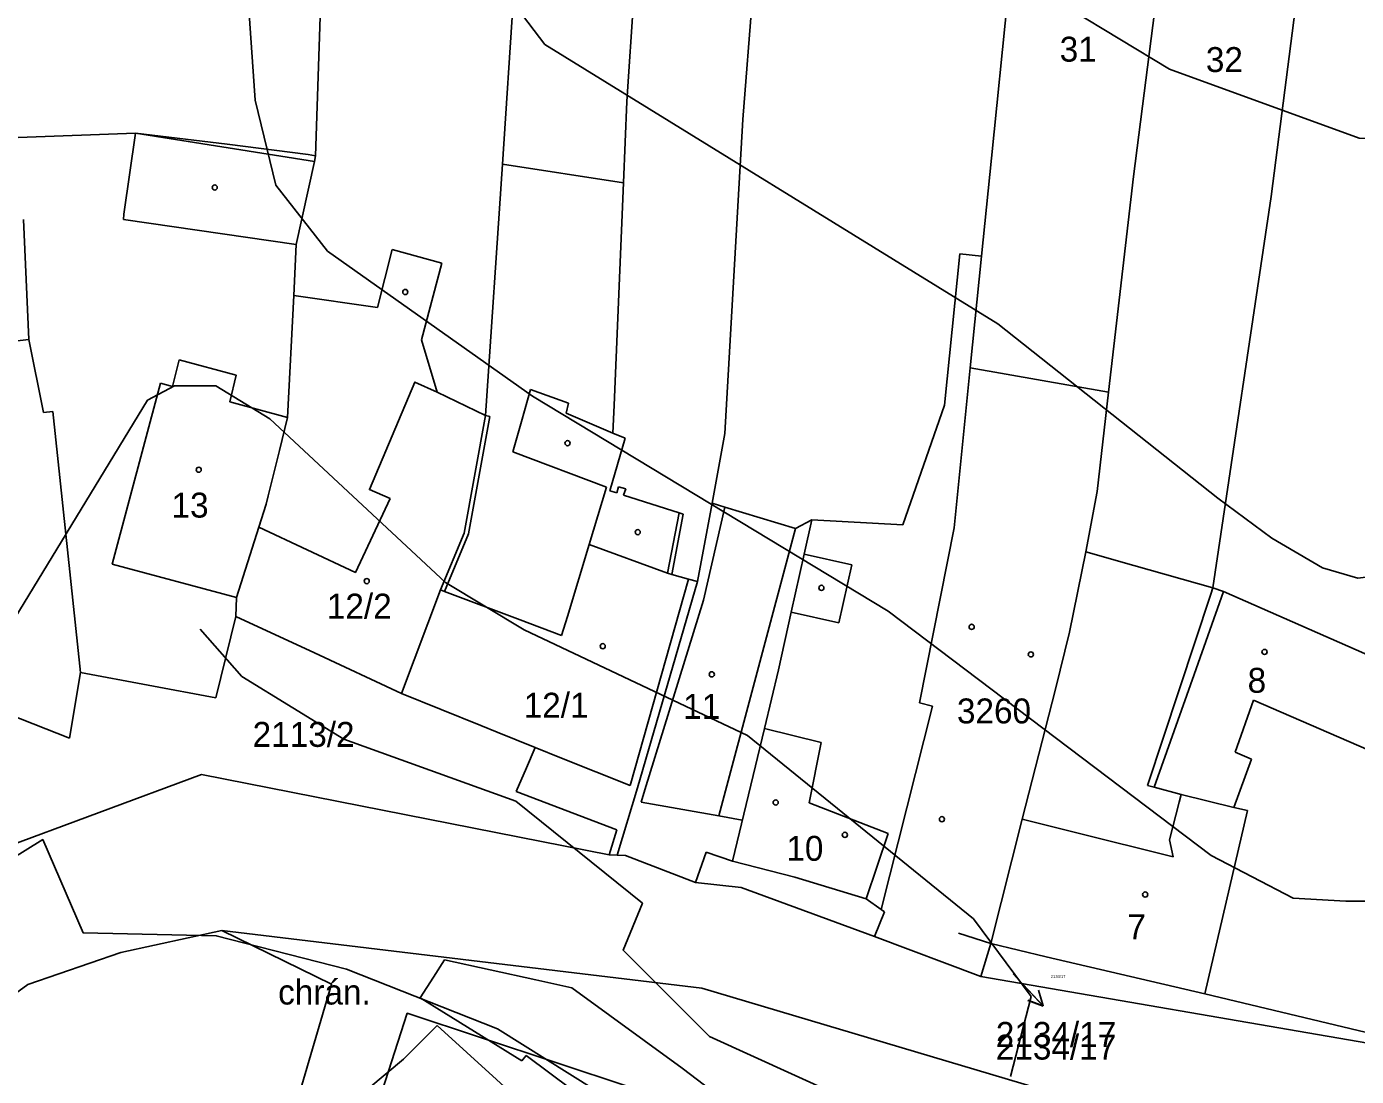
# Model space of a CAD drawing. Extents: x -555860 to -552701, y -1187050 to -1182291.
# Drawn here: x -554286.6 to -554195.9, y -1184343.9 to -1184272.3 of the extents above; entities that cross this region are included whole.
import ezdxf

# ---------------------------------------------------------------- set-up
doc = ezdxf.new("R2010")
doc.units = 0
for name, color, linetype in [('CYKLISTI_stav', 7, 'Continuous'), ('LEG_2b', 7, 'Continuous'), ('Level 16', 7, 'Continuous'), ('Level 25', 7, 'Continuous'), ('Level 40', 7, 'Continuous'), ('Level 41', 7, 'Continuous'), ('navrh_BV', 7, 'Continuous'), ('Poz předměty', 7, 'Continuous'), ('stav_BV', 7, 'Continuous')]:
    doc.layers.add(name, color=color, linetype=linetype)

msp = doc.modelspace()

# ---------------------------------------------------------------- linework, layer by layer
at = {"layer": 'CYKLISTI_stav'}
for p, q in [((-554279.93, -1184285.1), (-554279.13, -1184279.58)), ((-554279.13, -1184279.58), (-554266.94, -1184281.51)), ((-554279.95, -1184285.48), (-554279.93, -1184285.1)), ((-554268.18, -1184287.18), (-554279.95, -1184285.48)), ((-554288.66, -1184293.92), (-554286.41, -1184293.66)), ((-554276.61, -1184296.86), (-554276.16, -1184295.04)), ((-554276.16, -1184295.04), (-554272.27, -1184296.08)), ((-554280.74, -1184308.98), (-554277.43, -1184296.64)), ((-554277.43, -1184296.64), (-554276.61, -1184296.86)), ((-554272.27, -1184296.08), (-554272.71, -1184297.91)), ((-554252.19, -1184297.08), (-554252.81, -1184299.25)), ((-554249.61, -1184298), (-554252.19, -1184297.08)), ((-554272.71, -1184297.91), (-554268.76, -1184298.98)), ((-554249.77, -1184298.68), (-554249.61, -1184298)), ((-554246.57, -1184300.04), (-554249.77, -1184298.68)), ((-554256.72, -1184306.86), (-554255.26, -1184298.84)), ((-554252.81, -1184299.25), (-554253.4, -1184301.31)), ((-554253.4, -1184301.31), (-554247.01, -1184303.73)), ((-554247.01, -1184303.73), (-554248.19, -1184307.63)), ((-554240.4, -1184311.43), (-554238.93, -1184305.09)), ((-554242.84, -1184309.6), (-554242.05, -1184305.48)), ((-554258.33, -1184310.73), (-554256.72, -1184306.86)), ((-554234.12, -1184306.54), (-554239.35, -1184326.16)), ((-554248.19, -1184307.63), (-554249.68, -1184312.55)), ((-554248.19, -1184307.63), (-554242.84, -1184309.6)), ((-554233.53, -1184308.3), (-554230.27, -1184309.02)), ((-554272.24, -1184311.26), (-554280.74, -1184308.98)), ((-554242.55, -1184309.68), (-554242.84, -1184309.6)), ((-554230.27, -1184309.02), (-554231.15, -1184312.98)), ((-554245.39, -1184324.09), (-554241.42, -1184310)), ((-554252.9, -1184312.79), (-554258.05, -1184310.84)), ((-554244.4, -1184324.37), (-554240.4, -1184311.43)), ((-554206.91, -1184316.51), (-554204.91, -1184310.85)), ((-554231.15, -1184312.98), (-554234.41, -1184312.26)), ((-554250.08, -1184313.85), (-554252.9, -1184312.79)), ((-554249.68, -1184312.55), (-554250.08, -1184313.85)), ((-554209.64, -1184324.19), (-554206.91, -1184316.51)), ((-554204.11, -1184321.81), (-554202.87, -1184318.27)), ((-554202.87, -1184318.27), (-554193.33, -1184322.41)), ((-554236.24, -1184320.2), (-554232.37, -1184321.14)), ((-554232.37, -1184321.14), (-554233.18, -1184325.26)), ((-554250.07, -1184322.21), (-554251.87, -1184321.49)), ((-554250.07, -1184322.21), (-554245.39, -1184324.09)), ((-554204.21, -1184325.57), (-554203, -1184322.29)), ((-554203, -1184322.29), (-554204.11, -1184321.81)), ((-554244.65, -1184325.22), (-554244.4, -1184324.37)), ((-554207.81, -1184324.69), (-554207.94, -1184325.21)), ((-554239.35, -1184326.16), (-554244.65, -1184325.22)), ((-554233.18, -1184325.26), (-554227.79, -1184327.35)), ((-554207.94, -1184325.21), (-554208.59, -1184327.78)), ((-554215.02, -1184327.28), (-554218.65, -1184326.38)), ((-554227.79, -1184327.35), (-554229.29, -1184331.81)), ((-554208.36, -1184328.94), (-554215.02, -1184327.28)), ((-554208.59, -1184327.78), (-554208.36, -1184328.94)), ((-554234.17, -1184330.33), (-554238.42, -1184329.24)), ((-554229.29, -1184331.81), (-554234.17, -1184330.33))]:
    msp.add_line(p, q, dxfattribs=at)
for points in [[(-554258.55, -1184297.26), (-554260.09, -1184296.56), (-554263.18, -1184303.9), (-554261.77, -1184304.5)], [(-554261.77, -1184304.5), (-554264.14, -1184309.54), (-554270.72, -1184306.45)]]:
    msp.add_lwpolyline(points, dxfattribs=at)
at = {"layer": 'Level 16'}
for p, q in [((-554219.269, -1184336.931), (-554217.213, -1184339.115)), ((-554217.213, -1184339.115), (-554217.534, -1184338.044)), ((-554217.213, -1184339.115), (-554218.262, -1184338.73))]:
    msp.add_line(p, q, dxfattribs=at)
at = {"layer": 'Level 25'}
for centre in [(-554273.737, -1184283.289), (-554260.737, -1184290.419), (-554249.667, -1184300.729), (-554274.827, -1184302.539), (-554244.877, -1184306.799), (-554263.367, -1184310.139), (-554232.347, -1184310.599), (-554222.097, -1184313.259), (-554247.267, -1184314.579), (-554218.057, -1184315.139), (-554202.117, -1184314.969), (-554239.827, -1184316.499), (-554235.467, -1184325.239), (-554224.127, -1184326.379), (-554230.747, -1184327.449), (-554210.257, -1184331.519)]:
    msp.add_circle(centre, 0.175, dxfattribs=at)
at = {"layer": 'Level 40'}
for points in [[(-554257.705, -1184231.474), (-554248.961, -1184244.32), (-554234.285, -1184257.586), (-554215.375, -1184271.133), (-554208.601, -1184275.225), (-554195.665, -1184279.934), (-554182.398, -1184280.276), (-554173.065, -1184276.997)], [(-554293.19, -1184332.553), (-554285.468, -1184327.774), (-554282.706, -1184334.137), (-554273.628, -1184334.325), (-554264.736, -1184336.606), (-554254.442, -1184340.675), (-554242.873, -1184347.924), (-554226.1, -1184354.956), (-554221.584, -1184357.777), (-554215.516, -1184363.282), (-554214.081, -1184366.478), (-554213.399, -1184370.478), (-554213.399, -1184372.735), (-554215.093, -1184380.075), (-554218.762, -1184389.671), (-554221.584, -1184399.267), (-554222.431, -1184404.065), (-554222.804, -1184408.967), (-554221.866, -1184413.66), (-554220.037, -1184416.607), (-554216.08, -1184420.01), (-554206.428, -1184422.254), (-554203.644, -1184423.097)]]:
    msp.add_lwpolyline(points, dxfattribs=at)
at = {"layer": 'Level 41'}
for points in [[(-554170.722, -1184288.434), (-554177.98, -1184299.04), (-554182.181, -1184304.744), (-554187.412, -1184308.45), (-554191.293, -1184309.4), (-554195.76, -1184309.94), (-554198.159, -1184309.23), (-554201.609, -1184307.2), (-554205.293, -1184304.487), (-554220.314, -1184292.581), (-554251.219, -1184273.532), (-554256.158, -1184267.04), (-554261.25, -1184257.953), (-554268.576, -1184231.902), (-554271.681, -1184225.269), (-554276.985, -1184219.21)], [(-554143.406, -1184395.456), (-554151.308, -1184389.246), (-554156.953, -1184382.332), (-554166.336, -1184339.465), (-554171.93, -1184328.396), (-554175.067, -1184325.931), (-554184.927, -1184323.69), (-554192.322, -1184331.981), (-554196.579, -1184331.98), (-554200.164, -1184331.757), (-554205.767, -1184328.844), (-554227.793, -1184312.197), (-554252.065, -1184297.52), (-554266.036, -1184287.642), (-554269.564, -1184283.128), (-554270.975, -1184277.342), (-554271.398, -1184271.132), (-554274.079, -1184256.456), (-554277.171, -1184249.991)], [(-554292.935, -1184321.785), (-554278.313, -1184297.803), (-554276.478, -1184296.816), (-554273.656, -1184296.816), (-554269.987, -1184299.073), (-554257.992, -1184310.222), (-554252.63, -1184313.468), (-554237.389, -1184320.664), (-554221.974, -1184333.166), (-554218.048, -1184338.468), (-554219.445, -1184343.918)], [(-554186.734, -1184419.357), (-554197.312, -1184412.955), (-554201.263, -1184408.863), (-554204.65, -1184404.347), (-554206.908, -1184397.573), (-554208.037, -1184390.8), (-554208.178, -1184384.026), (-554206.908, -1184372.736), (-554206.908, -1184365.963), (-554208.178, -1184359.189), (-554213.386, -1184352.484), (-554222.349, -1184348.675), (-554228.542, -1184346.404), (-554239.975, -1184341.206), (-554245.878, -1184335.302), (-554244.564, -1184332.109), (-554253.192, -1184325.138), (-554264.919, -1184320.91), (-554271.884, -1184316.64), (-554274.726, -1184313.417)]]:
    msp.add_lwpolyline(points, dxfattribs=at)
at = {"layer": 'navrh_BV'}
for p, q in [((-554245.62, -1184277.42), (-554242.91, -1184237.42)), ((-554237.71, -1184278.66), (-554234.54, -1184237.86)), ((-554220.75, -1184281.28), (-554217.86, -1184253.07)), ((-554254.11, -1184281.69), (-554252.3, -1184254.62)), ((-554207.51, -1184255), (-554211.06, -1184282.53)), ((-554201.66, -1184283.9), (-554198.2, -1184256.75)), ((-554266.86, -1184281.14), (-554266.35, -1184266.13)), ((-554245.85, -1184282.97), (-554245.62, -1184277.42)), ((-554238.03, -1184284.17), (-554237.71, -1184278.66)), ((-554287.15, -1184279.89), (-554279.13, -1184279.58)), ((-554279.13, -1184279.58), (-554272.89, -1184280.33)), ((-554272.89, -1184280.33), (-554267.37, -1184281.05)), ((-554268.18, -1184287.18), (-554266.94, -1184281.51)), ((-554267.37, -1184281.05), (-554266.86, -1184281.14)), ((-554266.94, -1184281.51), (-554266.86, -1184281.14)), ((-554221.43, -1184287.97), (-554220.75, -1184281.28)), ((-554255.26, -1184298.84), (-554254.11, -1184281.69)), ((-554254.11, -1184281.69), (-554245.85, -1184282.97)), ((-554246.49, -1184298.14), (-554245.85, -1184282.97)), ((-554211.06, -1184282.53), (-554212.76, -1184297.26)), ((-554238.94, -1184300.08), (-554238.03, -1184284.17)), ((-554205.65, -1184310.59), (-554201.66, -1184283.9)), ((-554286.78, -1184285.47), (-554286.41, -1184293.66)), ((-554268.35, -1184290.66), (-554268.18, -1184287.18)), ((-554261.63, -1184287.51), (-554262.63, -1184291.48)), ((-554258.24, -1184288.45), (-554261.63, -1184287.51)), ((-554223.96, -1184298.13), (-554222.91, -1184287.82)), ((-554222.91, -1184287.82), (-554221.43, -1184287.97)), ((-554259.64, -1184293.69), (-554258.24, -1184288.45)), ((-554222.2, -1184295.59), (-554221.43, -1184287.97)), ((-554268.76, -1184298.98), (-554268.35, -1184290.66)), ((-554262.63, -1184291.48), (-554268.35, -1184290.66)), ((-554286.41, -1184293.66), (-554285.42, -1184298.63)), ((-554258.55, -1184297.26), (-554259.64, -1184293.69)), ((-554223.3, -1184306.5), (-554222.2, -1184295.59)), ((-554222.2, -1184295.59), (-554212.76, -1184297.26)), ((-554255.26, -1184298.84), (-554258.55, -1184297.26)), ((-554212.76, -1184297.26), (-554213.53, -1184304.03)), ((-554285.42, -1184298.63), (-554284.77, -1184298.56)), ((-554284.77, -1184298.56), (-554282.9, -1184316.37)), ((-554246.57, -1184300.04), (-554246.49, -1184298.14)), ((-554226.8, -1184306.31), (-554223.96, -1184298.13)), ((-554269.32, -1184301.24), (-554268.76, -1184298.98)), ((-554256.42, -1184306.91), (-554254.97, -1184298.9)), ((-554254.97, -1184298.9), (-554255.26, -1184298.84)), ((-554246.78, -1184303.97), (-554245.74, -1184300.39)), ((-554245.74, -1184300.39), (-554246.57, -1184300.04)), ((-554239.81, -1184304.82), (-554238.94, -1184300.08)), ((-554270.09, -1184304.32), (-554269.32, -1184301.24)), ((-554246.31, -1184304.12), (-554246.78, -1184303.97)), ((-554246.18, -1184303.7), (-554246.31, -1184304.12)), ((-554245.7, -1184303.85), (-554246.18, -1184303.7)), ((-554245.84, -1184304.27), (-554245.7, -1184303.85)), ((-554213.53, -1184304.03), (-554214.31, -1184308.15)), ((-554270.72, -1184306.45), (-554270.23, -1184304.89)), ((-554270.23, -1184304.89), (-554270.09, -1184304.32)), ((-554242.05, -1184305.48), (-554245.84, -1184304.27)), ((-554240.8, -1184310.17), (-554239.81, -1184304.82)), ((-554238.93, -1184305.09), (-554239.81, -1184304.82)), ((-554234.12, -1184306.54), (-554238.93, -1184305.09)), ((-554242.55, -1184309.68), (-554241.77, -1184305.57)), ((-554241.77, -1184305.57), (-554242.05, -1184305.48)), ((-554233.01, -1184305.96), (-554234.12, -1184306.54)), ((-554233.01, -1184305.96), (-554233.53, -1184308.3)), ((-554233.01, -1184305.96), (-554226.8, -1184306.31)), ((-554272.24, -1184311.26), (-554270.72, -1184306.45)), ((-554258.05, -1184310.84), (-554256.42, -1184306.91)), ((-554225.65, -1184318.44), (-554223.3, -1184306.5)), ((-554233.53, -1184308.3), (-554234.41, -1184312.26)), ((-554215.42, -1184313.63), (-554214.31, -1184308.15)), ((-554214.31, -1184308.15), (-554211.04, -1184309.07)), ((-554241.42, -1184310), (-554242.55, -1184309.68)), ((-554211.04, -1184309.07), (-554205.65, -1184310.59)), ((-554244.9, -1184324.23), (-554240.8, -1184310.17)), ((-554240.8, -1184310.17), (-554241.42, -1184310)), ((-554205.79, -1184311.02), (-554205.65, -1184310.59)), ((-554205.65, -1184310.59), (-554204.91, -1184310.85)), ((-554272.29, -1184312.56), (-554272.24, -1184311.26)), ((-554261, -1184317.81), (-554258.33, -1184310.73)), ((-554258.33, -1184310.73), (-554258.05, -1184310.84)), ((-554210.11, -1184324.08), (-554205.79, -1184311.02)), ((-554204.91, -1184310.85), (-554191.7, -1184316.67)), ((-554234.41, -1184312.26), (-554235.28, -1184316.18)), ((-554273.66, -1184318.09), (-554272.29, -1184312.56)), ((-554272.29, -1184312.56), (-554266.93, -1184315.04)), ((-554215.42, -1184313.63), (-554216.37, -1184317.52)), ((-554266.93, -1184315.04), (-554261, -1184317.81)), ((-554282.9, -1184316.37), (-554283.64, -1184320.85)), ((-554282.9, -1184316.37), (-554273.66, -1184318.09)), ((-554235.28, -1184316.18), (-554236.24, -1184320.2)), ((-554283.64, -1184320.85), (-554291.39, -1184317.81)), ((-554261, -1184317.81), (-554255.58, -1184319.99)), ((-554218.65, -1184326.38), (-554216.37, -1184317.52)), ((-554228.26, -1184332.53), (-554224.78, -1184318.68)), ((-554224.78, -1184318.68), (-554225.65, -1184318.44)), ((-554255.58, -1184319.99), (-554254.47, -1184320.44)), ((-554254.47, -1184320.44), (-554251.87, -1184321.49)), ((-554236.24, -1184320.2), (-554238.42, -1184329.24)), ((-554251.87, -1184321.49), (-554252.47, -1184322.88)), ((-554252.47, -1184322.88), (-554253.17, -1184324.49)), ((-554297.65, -1184331.86), (-554274.63, -1184323.33)), ((-554274.63, -1184323.33), (-554246.83, -1184328.82)), ((-554209.64, -1184324.19), (-554210.11, -1184324.08)), ((-554207.81, -1184324.69), (-554209.64, -1184324.19)), ((-554253.17, -1184324.49), (-554246.31, -1184327.1)), ((-554246.27, -1184328.83), (-554244.9, -1184324.23)), ((-554204.21, -1184325.57), (-554207.81, -1184324.69)), ((-554206.2, -1184338.3), (-554203.29, -1184325.79)), ((-554203.29, -1184325.79), (-554204.21, -1184325.57)), ((-554218.65, -1184326.38), (-554220.79, -1184334.86)), ((-554246.31, -1184327.1), (-554246.83, -1184328.82)), ((-554240.21, -1184328.63), (-554240.93, -1184330.69)), ((-554238.42, -1184329.24), (-554240.21, -1184328.63)), ((-554246.83, -1184328.82), (-554246.27, -1184328.83)), ((-554246.27, -1184328.83), (-554245.71, -1184328.85)), ((-554245.71, -1184328.85), (-554240.93, -1184330.69)), ((-554240.93, -1184330.69), (-554237.82, -1184331.03)), ((-554237.82, -1184331.03), (-554228.73, -1184334.37)), ((-554228.73, -1184334.37), (-554228.04, -1184332.69)), ((-554228.04, -1184332.69), (-554228.26, -1184332.53)), ((-554280.14, -1184335.48), (-554273.24, -1184333.97)), ((-554273.24, -1184333.97), (-554240.5, -1184337.9)), ((-554228.73, -1184334.37), (-554221.48, -1184337.11)), ((-554220.79, -1184334.86), (-554221.48, -1184337.11)), ((-554220.79, -1184334.86), (-554217.01, -1184335.76)), ((-554286.49, -1184337.65), (-554280.14, -1184335.48)), ((-554258.82, -1184337.15), (-554258.07, -1184335.98)), ((-554258.07, -1184335.98), (-554251.83, -1184337.34)), ((-554217.01, -1184335.76), (-554206.2, -1184338.3)), ((-554292.22, -1184341.85), (-554286.49, -1184337.65)), ((-554259.73, -1184338.57), (-554258.82, -1184337.15)), ((-554251.83, -1184337.34), (-554249.38, -1184337.88)), ((-554221.48, -1184337.11), (-554195.07, -1184341.65)), ((-554252.78, -1184342.85), (-554259.73, -1184338.57)), ((-554249.38, -1184337.88), (-554241.84, -1184343.36)), ((-554240.5, -1184337.9), (-554196.63, -1184350.95)), ((-554206.2, -1184338.3), (-554194.69, -1184341.05)), ((-554260.85, -1184342.75), (-554258.56, -1184340.44)), ((-554258.56, -1184340.44), (-554251.32, -1184347.03)), ((-554263.22, -1184344.72), (-554260.85, -1184342.75)), ((-554252.49, -1184342.5), (-554252.78, -1184342.85)), ((-554245.2, -1184347.91), (-554252.49, -1184342.5)), ((-554241.84, -1184343.36), (-554237.52, -1184346.65))]:
    msp.add_line(p, q, dxfattribs=at)
at = {"layer": 'Poz předměty'}
for points in [[(-554239.35, -1184326.16), (-554237.746, -1184326.445)], [(-554229.29, -1184331.81), (-554228.26, -1184332.53)], [(-554295.99, -1184344.689), (-554270.148, -1184352.572), (-554265.759, -1184337.641), (-554273.24, -1184333.97)], [(-554223, -1184334.15), (-554220.79, -1184334.86)], [(-554263.8, -1184349.49), (-554260.596, -1184339.62), (-554235.26, -1184348.03), (-554221.15, -1184348.92), (-554218.642, -1184346.792), (-554197.87, -1184357.87)]]:
    msp.add_lwpolyline(points, dxfattribs=at)
at = {"layer": 'stav_BV'}
for p, q in [((-554219.27, -1184336.93), (-554217.223, -1184339.125)), ((-554217.223, -1184339.125), (-554217.54, -1184338.051)), ((-554217.223, -1184339.125), (-554218.273, -1184338.734))]:
    msp.add_line(p, q, dxfattribs=at)

# ---------------------------------------------------------------- texts
at = {"layer": 'LEG_2b'}
for s, height, p in [('31', 1.7, (-554216.09, -1184274.705)), ('32', 1.7, (-554206.12, -1184275.415)), ('13', 1.7, (-554276.68, -1184305.805)), ('12/2', 1.7, (-554266.085, -1184312.695)), ('8', 1.7, (-554203.27, -1184317.755)), ('12/1', 1.7, (-554252.66, -1184319.455)), ('11', 1.7, (-554241.78, -1184319.535)), ('3260', 1.7, (-554223.101, -1184319.845)), ('2113/2', 1.7, (-554271.15, -1184321.445)), ('10', 1.7, (-554234.74, -1184329.215)), ('7', 1.7, (-554211.47, -1184334.565)), ('2134/17', 0.2, (-554216.7, -1184337.21)), ('2134/17', 1.7, (-554220.45, -1184342.775))]:
    msp.add_text(s, height=height, dxfattribs=at).set_placement(p)
at = {"layer": 'Level 16'}
for s, p in [('chrán.', (-554269.41, -1184339.02)), ('2134/17', (-554220.45, -1184341.91))]:
    msp.add_text(s, height=1.7, dxfattribs=at).set_placement(p)

doc.saveas('drawing.dxf')
